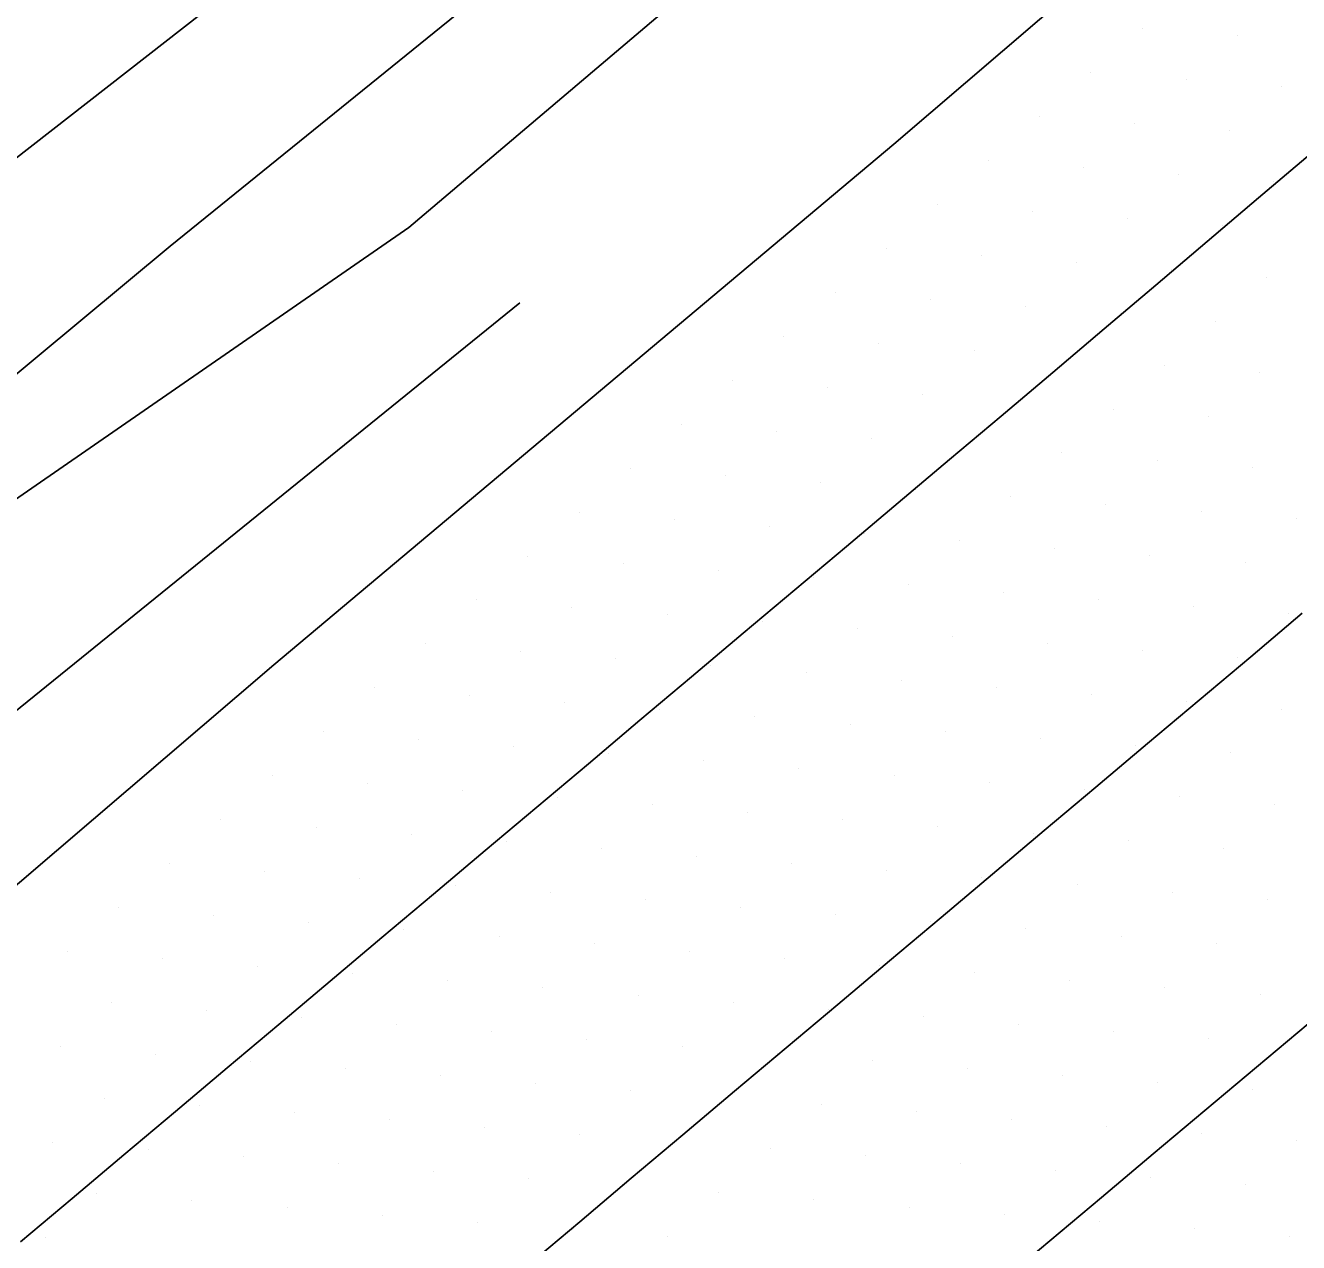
# Model space of a CAD drawing. Extents: x 1548934 to 1561348, y 809680 to 824075.
# Drawn here: x 1551639.7 to 1551686.88, y 810531.1 to 810576.19 of the extents above; entities that cross this region are included whole.
import ezdxf

# ---------------------------------------------------------------- set-up
doc = ezdxf.new("R2010")
doc.units = 0
for name, color, linetype in [('E_NCDOT_Vertical_Profile_Ground_Line', 7, 'Continuous'), ('Exist DTM Scan Elevation Point', 7, 'Continuous'), ('Exist Guardrail Cable Guide Rail', 7, 'Continuous'), ('P_RDY_Terminator_Cell', 7, 'Continuous'), ('PH Exist DTM Breakline', 7, 'Continuous')]:
    doc.layers.add(name, color=color, linetype=linetype)

msp = doc.modelspace()

# ---------------------------------------------------------------- linework, layer by layer
at = {"layer": 'E_NCDOT_Vertical_Profile_Ground_Line'}
msp.add_lwpolyline([(1551626.097, 810533.004), (1551648.898, 810552.5), (1551671.875, 810571.791), (1551694.667, 810591.296), (1551717.688, 810610.535), (1551740.33, 810630.215), (1551762.82, 810650.073)], dxfattribs=at)
at = {"layer": 'Exist DTM Scan Elevation Point'}
for p, q in [((1551681.077, 810576.079), (1551681.077, 810576.079)), ((1551684.602, 810575.811), (1551684.602, 810575.811)), ((1551679.181, 810574.45), (1551679.181, 810574.45)), ((1551682.706, 810574.183), (1551682.706, 810574.183)), ((1551686.231, 810573.915), (1551686.231, 810573.915)), ((1551677.285, 810572.822), (1551677.285, 810572.822)), ((1551680.809, 810572.554), (1551680.809, 810572.554)), ((1551684.334, 810572.286), (1551684.334, 810572.286)), ((1551675.388, 810571.193), (1551675.388, 810571.193)), ((1551678.913, 810570.925), (1551678.913, 810570.925)), ((1551682.438, 810570.657), (1551682.438, 810570.657)), ((1551685.963, 810570.389), (1551685.963, 810570.389)), ((1551673.492, 810569.564), (1551673.492, 810569.564)), ((1551677.017, 810569.296), (1551677.017, 810569.296)), ((1551680.542, 810569.028), (1551680.542, 810569.028)), ((1551684.067, 810568.76), (1551684.067, 810568.76)), ((1551671.596, 810567.935), (1551671.596, 810567.935)), ((1551675.12, 810567.667), (1551675.12, 810567.667)), ((1551678.645, 810567.399), (1551678.645, 810567.399)), ((1551682.17, 810567.131), (1551682.17, 810567.131)), ((1551685.695, 810566.863), (1551685.695, 810566.863)), ((1551669.699, 810566.306), (1551669.699, 810566.306)), ((1551673.224, 810566.038), (1551673.224, 810566.038)), ((1551676.749, 810565.77), (1551676.749, 810565.77)), ((1551680.274, 810565.502), (1551680.274, 810565.502)), ((1551683.799, 810565.234), (1551683.799, 810565.234)), ((1551667.803, 810564.677), (1551667.803, 810564.677)), ((1551671.328, 810564.409), (1551671.328, 810564.409)), ((1551674.852, 810564.141), (1551674.852, 810564.141)), ((1551678.377, 810563.873), (1551678.377, 810563.873)), ((1551681.902, 810563.605), (1551681.902, 810563.605)), ((1551685.427, 810563.338), (1551685.427, 810563.338)), ((1551665.906, 810563.048), (1551665.906, 810563.048)), ((1551669.431, 810562.78), (1551669.431, 810562.78)), ((1551672.956, 810562.512), (1551672.956, 810562.512)), ((1551676.481, 810562.244), (1551676.481, 810562.244)), ((1551680.006, 810561.976), (1551680.006, 810561.976)), ((1551664.01, 810561.419), (1551664.01, 810561.419)), ((1551683.531, 810561.709), (1551683.531, 810561.709)), ((1551667.535, 810561.151), (1551667.535, 810561.151)), ((1551671.06, 810560.883), (1551671.06, 810560.883)), ((1551674.585, 810560.615), (1551674.585, 810560.615)), ((1551678.11, 810560.348), (1551678.11, 810560.348)), ((1551681.635, 810560.08), (1551681.635, 810560.08)), ((1551662.113, 810559.79), (1551662.113, 810559.79)), ((1551665.638, 810559.522), (1551665.638, 810559.522)), ((1551685.16, 810559.812), (1551685.16, 810559.812)), ((1551669.163, 810559.254), (1551669.163, 810559.254)), ((1551672.688, 810558.986), (1551672.688, 810558.986)), ((1551676.213, 810558.719), (1551676.213, 810558.719)), ((1551660.217, 810558.161), (1551660.217, 810558.161)), ((1551679.738, 810558.451), (1551679.738, 810558.451)), ((1551683.263, 810558.183), (1551683.263, 810558.183)), ((1551663.742, 810557.893), (1551663.742, 810557.893)), ((1551667.267, 810557.625), (1551667.267, 810557.625)), ((1551686.789, 810557.915), (1551686.789, 810557.915)), ((1551670.792, 810557.357), (1551670.792, 810557.357)), ((1551674.317, 810557.09), (1551674.317, 810557.09)), ((1551677.842, 810556.822), (1551677.842, 810556.822)), ((1551658.321, 810556.532), (1551658.321, 810556.532)), ((1551661.846, 810556.264), (1551661.846, 810556.264)), ((1551681.367, 810556.554), (1551681.367, 810556.554)), ((1551684.892, 810556.286), (1551684.892, 810556.286)), ((1551665.37, 810555.996), (1551665.37, 810555.996)), ((1551668.895, 810555.728), (1551668.895, 810555.728)), ((1551672.42, 810555.461), (1551672.42, 810555.461)), ((1551675.945, 810555.193), (1551675.945, 810555.193)), ((1551656.425, 810554.903), (1551656.425, 810554.903)), ((1551679.471, 810554.925), (1551679.471, 810554.925)), ((1551659.949, 810554.635), (1551659.949, 810554.635)), ((1551663.474, 810554.367), (1551663.474, 810554.367)), ((1551682.996, 810554.658), (1551682.996, 810554.658)), ((1551686.521, 810554.39), (1551686.521, 810554.39)), ((1551666.999, 810554.099), (1551666.999, 810554.099)), ((1551670.524, 810553.832), (1551670.524, 810553.832)), ((1551674.049, 810553.564), (1551674.049, 810553.564)), ((1551654.529, 810553.275), (1551654.529, 810553.275)), ((1551658.053, 810553.007), (1551658.053, 810553.007)), ((1551677.574, 810553.296), (1551677.574, 810553.296)), ((1551681.099, 810553.029), (1551681.099, 810553.029)), ((1551661.578, 810552.739), (1551661.578, 810552.739)), ((1551665.103, 810552.471), (1551665.103, 810552.471)), ((1551684.625, 810552.761), (1551684.625, 810552.761)), ((1551668.628, 810552.203), (1551668.628, 810552.203)), ((1551672.153, 810551.935), (1551672.153, 810551.935)), ((1551652.631, 810551.645), (1551652.631, 810551.645)), ((1551675.678, 810551.667), (1551675.678, 810551.667)), ((1551656.157, 810551.378), (1551656.157, 810551.378)), ((1551659.682, 810551.11), (1551659.682, 810551.11)), ((1551679.203, 810551.4), (1551679.203, 810551.4)), ((1551682.728, 810551.132), (1551682.728, 810551.132)), ((1551663.206, 810550.842), (1551663.206, 810550.842)), ((1551666.731, 810550.574), (1551666.731, 810550.574)), ((1551686.253, 810550.864), (1551686.253, 810550.864)), ((1551650.735, 810550.016), (1551650.735, 810550.016)), ((1551670.256, 810550.306), (1551670.256, 810550.306)), ((1551673.781, 810550.038), (1551673.781, 810550.038)), ((1551654.26, 810549.748), (1551654.26, 810549.748)), ((1551677.307, 810549.771), (1551677.307, 810549.771)), ((1551657.785, 810549.481), (1551657.785, 810549.481)), ((1551661.31, 810549.213), (1551661.31, 810549.213)), ((1551680.832, 810549.503), (1551680.832, 810549.503)), ((1551684.357, 810549.236), (1551684.357, 810549.236)), ((1551664.835, 810548.945), (1551664.835, 810548.945)), ((1551668.36, 810548.677), (1551668.36, 810548.677)), ((1551648.839, 810548.388), (1551648.839, 810548.388)), ((1551652.364, 810548.12), (1551652.364, 810548.12)), ((1551671.885, 810548.41), (1551671.885, 810548.41)), ((1551675.41, 810548.142), (1551675.41, 810548.142)), ((1551655.888, 810547.852), (1551655.888, 810547.852)), ((1551678.935, 810547.874), (1551678.935, 810547.874)), ((1551659.414, 810547.584), (1551659.414, 810547.584)), ((1551662.939, 810547.316), (1551662.939, 810547.316)), ((1551682.461, 810547.607), (1551682.461, 810547.607)), ((1551685.986, 810547.339), (1551685.986, 810547.339)), ((1551646.942, 810546.758), (1551646.942, 810546.758)), ((1551666.464, 810547.048), (1551666.464, 810547.048)), ((1551669.989, 810546.781), (1551669.989, 810546.781)), ((1551650.468, 810546.491), (1551650.468, 810546.491)), ((1551653.992, 810546.223), (1551653.992, 810546.223)), ((1551673.514, 810546.513), (1551673.514, 810546.513)), ((1551677.039, 810546.245), (1551677.039, 810546.245)), ((1551657.517, 810545.955), (1551657.517, 810545.955)), ((1551680.564, 810545.978), (1551680.564, 810545.978)), ((1551661.042, 810545.687), (1551661.042, 810545.687)), ((1551664.567, 810545.419), (1551664.567, 810545.419)), ((1551684.089, 810545.71), (1551684.089, 810545.71)), ((1551645.046, 810545.13), (1551645.046, 810545.13)), ((1551648.571, 810544.862), (1551648.571, 810544.862)), ((1551668.092, 810545.152), (1551668.092, 810545.152)), ((1551671.617, 810544.884), (1551671.617, 810544.884)), ((1551652.096, 810544.594), (1551652.096, 810544.594)), ((1551675.143, 810544.616), (1551675.143, 810544.616)), ((1551678.668, 810544.349), (1551678.668, 810544.349)), ((1551655.621, 810544.326), (1551655.621, 810544.326)), ((1551659.146, 810544.058), (1551659.146, 810544.058)), ((1551682.193, 810544.081), (1551682.193, 810544.081)), ((1551643.149, 810543.501), (1551643.149, 810543.501)), ((1551662.671, 810543.79), (1551662.671, 810543.79)), ((1551666.196, 810543.523), (1551666.196, 810543.523)), ((1551685.718, 810543.813), (1551685.718, 810543.813)), ((1551646.675, 810543.233), (1551646.675, 810543.233)), ((1551650.199, 810542.965), (1551650.199, 810542.965)), ((1551669.721, 810543.255), (1551669.721, 810543.255)), ((1551673.246, 810542.987), (1551673.246, 810542.987)), ((1551653.724, 810542.697), (1551653.724, 810542.697)), ((1551676.772, 810542.72), (1551676.772, 810542.72)), ((1551680.297, 810542.452), (1551680.297, 810542.452)), ((1551657.249, 810542.429), (1551657.249, 810542.429)), ((1551660.774, 810542.161), (1551660.774, 810542.161)), ((1551683.822, 810542.185), (1551683.822, 810542.185)), ((1551641.253, 810541.872), (1551641.253, 810541.872)), ((1551644.778, 810541.604), (1551644.778, 810541.604)), ((1551664.3, 810541.894), (1551664.3, 810541.894)), ((1551667.825, 810541.626), (1551667.825, 810541.626)), ((1551648.303, 810541.336), (1551648.303, 810541.336)), ((1551651.828, 810541.068), (1551651.828, 810541.068)), ((1551671.35, 810541.358), (1551671.35, 810541.358)), ((1551674.875, 810541.091), (1551674.875, 810541.091)), ((1551655.353, 810540.8), (1551655.353, 810540.8)), ((1551678.4, 810540.823), (1551678.4, 810540.823)), ((1551658.878, 810540.533), (1551658.878, 810540.533)), ((1551662.403, 810540.265), (1551662.403, 810540.265)), ((1551681.926, 810540.556), (1551681.926, 810540.556)), ((1551685.451, 810540.288), (1551685.451, 810540.288)), ((1551642.882, 810539.975), (1551642.882, 810539.975)), ((1551646.407, 810539.707), (1551646.407, 810539.707)), ((1551665.928, 810539.997), (1551665.928, 810539.997)), ((1551669.453, 810539.729), (1551669.453, 810539.729)), ((1551649.932, 810539.439), (1551649.932, 810539.439)), ((1551653.457, 810539.171), (1551653.457, 810539.171)), ((1551672.979, 810539.462), (1551672.979, 810539.462)), ((1551676.504, 810539.194), (1551676.504, 810539.194)), ((1551656.982, 810538.904), (1551656.982, 810538.904)), ((1551680.029, 810538.927), (1551680.029, 810538.927)), ((1551640.985, 810538.346), (1551640.985, 810538.346)), ((1551660.507, 810538.636), (1551660.507, 810538.636)), ((1551664.032, 810538.368), (1551664.032, 810538.368)), ((1551683.555, 810538.659), (1551683.555, 810538.659)), ((1551644.51, 810538.078), (1551644.51, 810538.078)), ((1551648.035, 810537.81), (1551648.035, 810537.81)), ((1551667.557, 810538.1), (1551667.557, 810538.1)), ((1551671.082, 810537.833), (1551671.082, 810537.833)), ((1551651.56, 810537.542), (1551651.56, 810537.542)), ((1551655.085, 810537.275), (1551655.085, 810537.275)), ((1551674.608, 810537.565), (1551674.608, 810537.565)), ((1551678.133, 810537.298), (1551678.133, 810537.298)), ((1551658.61, 810537.007), (1551658.61, 810537.007)), ((1551681.658, 810537.03), (1551681.658, 810537.03)), ((1551642.614, 810536.449), (1551642.614, 810536.449)), ((1551662.136, 810536.739), (1551662.136, 810536.739)), ((1551665.661, 810536.472), (1551665.661, 810536.472)), ((1551685.184, 810536.763), (1551685.184, 810536.763)), ((1551646.139, 810536.181), (1551646.139, 810536.181)), ((1551649.664, 810535.913), (1551649.664, 810535.913)), ((1551669.186, 810536.204), (1551669.186, 810536.204)), ((1551672.711, 810535.936), (1551672.711, 810535.936)), ((1551653.189, 810535.646), (1551653.189, 810535.646)), ((1551656.714, 810535.378), (1551656.714, 810535.378)), ((1551676.236, 810535.669), (1551676.236, 810535.669)), ((1551679.762, 810535.401), (1551679.762, 810535.401)), ((1551660.239, 810535.11), (1551660.239, 810535.11)), ((1551683.287, 810535.134), (1551683.287, 810535.134)), ((1551640.717, 810534.82), (1551640.717, 810534.82)), ((1551644.242, 810534.552), (1551644.242, 810534.552)), ((1551663.764, 810534.843), (1551663.764, 810534.843)), ((1551667.29, 810534.575), (1551667.29, 810534.575)), ((1551686.813, 810534.867), (1551686.813, 810534.867)), ((1551647.767, 810534.285), (1551647.767, 810534.285)), ((1551651.292, 810534.017), (1551651.292, 810534.017)), ((1551670.815, 810534.307), (1551670.815, 810534.307)), ((1551674.34, 810534.04), (1551674.34, 810534.04)), ((1551654.818, 810533.749), (1551654.818, 810533.749)), ((1551677.865, 810533.772), (1551677.865, 810533.772)), ((1551681.391, 810533.505), (1551681.391, 810533.505)), ((1551658.343, 810533.481), (1551658.343, 810533.481)), ((1551661.868, 810533.214), (1551661.868, 810533.214)), ((1551684.917, 810533.238), (1551684.917, 810533.238)), ((1551642.346, 810532.923), (1551642.346, 810532.923)), ((1551645.871, 810532.656), (1551645.871, 810532.656)), ((1551665.393, 810532.946), (1551665.393, 810532.946)), ((1551668.919, 810532.679), (1551668.919, 810532.679)), ((1551649.396, 810532.388), (1551649.396, 810532.388)), ((1551652.921, 810532.12), (1551652.921, 810532.12)), ((1551672.444, 810532.411), (1551672.444, 810532.411)), ((1551675.969, 810532.143), (1551675.969, 810532.143)), ((1551656.446, 810531.852), (1551656.446, 810531.852)), ((1551679.495, 810531.876), (1551679.495, 810531.876)), ((1551683.02, 810531.609), (1551683.02, 810531.609)), ((1551640.45, 810531.294), (1551640.45, 810531.294)), ((1551659.972, 810531.585), (1551659.972, 810531.585)), ((1551663.497, 810531.317), (1551663.497, 810531.317)), ((1551686.546, 810531.342), (1551686.546, 810531.342))]:
    msp.add_line(p, q, dxfattribs=at)
at = {"layer": 'Exist Guardrail Cable Guide Rail'}
msp.add_lwpolyline([(1551762.322, 810661.326), (1551750.708, 810651.754), (1551739.198, 810642.126), (1551727.399, 810632.951), (1551715.572, 810623.694), (1551703.898, 810614.617), (1551692.087, 810605.359), (1551680.215, 810595.939), (1551668.418, 810586.655), (1551656.719, 810577.461), (1551645.067, 810568.012), (1551633.432, 810558.34)], dxfattribs=at)
at = {"layer": 'P_RDY_Terminator_Cell'}
for points in [[(1551639.522, 810531.126), (1551641.435, 810532.736), (1551643.347, 810534.346), (1551645.26, 810535.956), (1551647.172, 810537.567), (1551649.084, 810539.177), (1551650.997, 810540.787), (1551652.909, 810542.397), (1551654.822, 810544.007), (1551656.734, 810545.617), (1551658.647, 810547.227), (1551660.559, 810548.837), (1551662.472, 810550.448), (1551664.384, 810552.058), (1551666.297, 810553.668), (1551668.209, 810555.278), (1551670.122, 810556.888), (1551672.034, 810558.498), (1551673.946, 810560.108), (1551675.859, 810561.718), (1551677.769, 810563.331), (1551679.676, 810564.948), (1551681.583, 810566.564), (1551683.49, 810568.181), (1551685.397, 810569.798), (1551687.304, 810571.414)], [(1551658.326, 810530.263), (1551660.238, 810531.872), (1551662.151, 810533.482), (1551664.064, 810535.092), (1551665.976, 810536.702), (1551667.889, 810538.312), (1551669.801, 810539.922), (1551671.714, 810541.532), (1551673.627, 810543.142), (1551675.539, 810544.752), (1551677.452, 810546.362), (1551679.365, 810547.972), (1551681.277, 810549.582), (1551683.19, 810551.192), (1551685.102, 810552.802), (1551687.01, 810554.417)], [(1551687.231, 810539.205), (1551685.317, 810537.597), (1551683.403, 810535.989), (1551681.488, 810534.381), (1551679.574, 810532.773), (1551677.659, 810531.166), (1551675.745, 810529.558)]]:
    msp.add_lwpolyline(points, dxfattribs=at)
at = {"layer": 'PH Exist DTM Breakline'}
for points in [[(1551653.907, 810568.703), (1551685.171, 810595.198), (1551701.493, 810609.165), (1551720.353, 810624.512), (1551735.042, 810636.95), (1551753.182, 810651.66), (1551776.02, 810668.331), (1551786.005, 810676.439), (1551801.211, 810689.818), (1551806.098, 810694.152)], [(1551651.205, 810580.522), (1551634.978, 810567.87), (1551617.697, 810553.269), (1551602.678, 810542.212), (1551586.74, 810528.584), (1551569.406, 810514.46), (1551549.364, 810497.885), (1551539.556, 810489.121), (1551521.511, 810475.85), (1551510.594, 810467.01), (1551505.295, 810462.443)], [(1551508.512, 810458.318), (1551510.226, 810460.21), (1551518.079, 810466.939), (1551534.133, 810479.588), (1551547.348, 810489.741), (1551562.128, 810501.878), (1551582.032, 810517.617), (1551599.809, 810532.54), (1551619.269, 810544.946), (1551633.433, 810554.563), (1551653.907, 810568.703)], [(1551658.016, 810565.912), (1551634.484, 810546.871), (1551612.397, 810528.841), (1551592.062, 810511.696), (1551567.719, 810489.454), (1551545.048, 810470.284), (1551524.68, 810453.477), (1551509.741, 810441.458), (1551485.853, 810422.028), (1551464.135, 810403.78), (1551440.534, 810384.685), (1551434.664, 810379.828)]]:
    msp.add_lwpolyline(points, dxfattribs=at)

doc.saveas('drawing.dxf')
